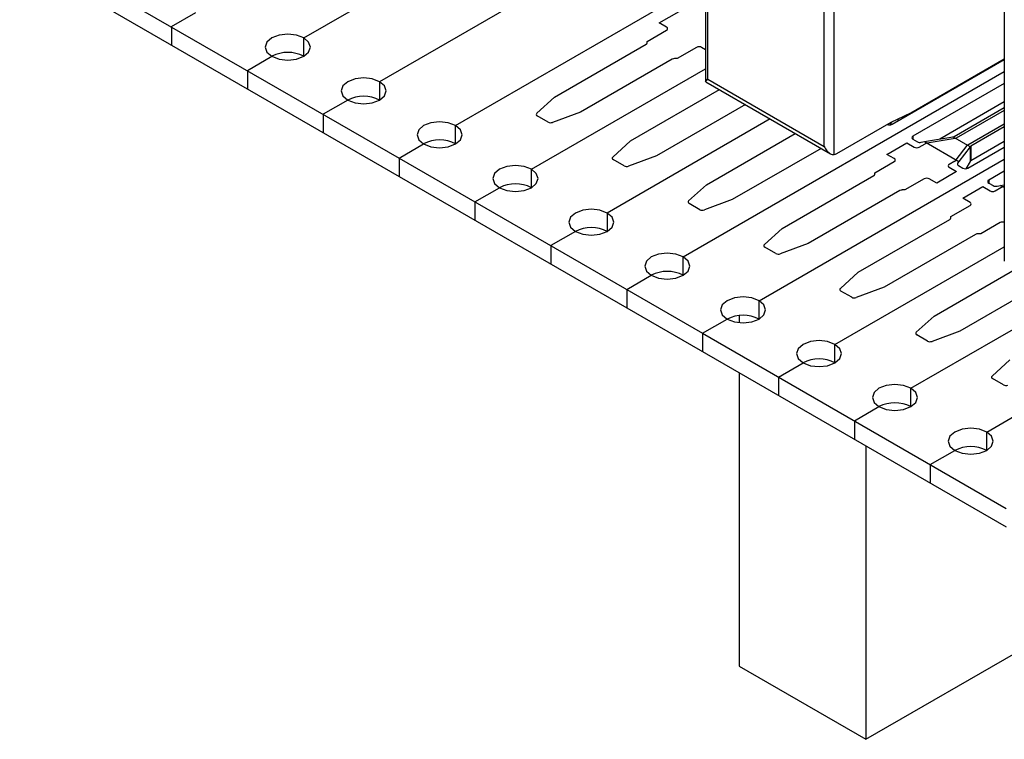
# Model space of a CAD drawing. Header units: inches. Extents: x 1880 to 2363, y -453 to -54.
# Tile 644 of 656: x 1921.69 to 1923.06, y -74 to -72.99. Entities that reach past the tile are written whole.
import ezdxf

# ---------------------------------------------------------------- set-up
doc = ezdxf.new("R2010")
doc.units = ezdxf.units.IN
doc.header["$LTSCALE"] = 0.5
doc.header["$MEASUREMENT"] = 0
doc.layers.add('APP-M-S', color=30, linetype='Continuous')
doc.layers.add('PUN-M-S3', color=8, linetype='Continuous')

msp = doc.modelspace()

# ---------------------------------------------------------------- linework, layer by layer
at = {"layer": 'APP-M-S', "linetype": 'Continuous', "lineweight": 25}
for p, q in [((1922.08271, -73.01455), (1922.6444, -72.69029)), ((1922.6444, -72.81275), (1922.18877, -73.07578)), ((1921.68567, -72.87637), (1922.216, -73.18252)), ((1921.68567, -72.90209), (1922.216, -73.20824)), ((1922.29484, -73.13701), (1922.6444, -72.93521)), ((1921.8978, -72.99883), (1921.93209, -72.97903)), ((1922.57957, -72.99369), (1922.60741, -72.97762)), ((1922.58996, -72.99968), (1922.57957, -72.99369)), ((1921.8978, -72.99883), (1921.8978, -73.02455)), ((1922.56287, -73.0194), (1922.58996, -73.00377)), ((1922.03133, -73.02045), (1922.02893, -73.02741)), ((1922.03816, -73.01455), (1922.03133, -73.02045)), ((1922.04838, -73.01061), (1922.03816, -73.01455)), ((1922.06043, -73.00922), (1922.04838, -73.01061)), ((1922.07249, -73.01061), (1922.06043, -73.00922)), ((1922.08271, -73.01455), (1922.07249, -73.01061)), ((1922.08271, -73.04026), (1922.08271, -73.01455)), ((1922.08954, -73.02045), (1922.08271, -73.01455)), ((1922.09193, -73.02741), (1922.08954, -73.02045)), ((1922.56287, -73.02142), (1922.56287, -73.0194)), ((1922.02893, -73.02741), (1922.03133, -73.03436)), ((1922.03133, -73.03436), (1922.03816, -73.04026)), ((1922.08271, -73.04026), (1922.08954, -73.03436)), ((1922.08954, -73.03436), (1922.09193, -73.02741)), ((1922.43342, -73.09735), (1922.5614, -73.02346)), ((1922.63171, -73.02787), (1922.60463, -73.04351)), ((1922.6444, -73.03111), (1922.63879, -73.02787)), ((1922.00387, -73.06006), (1922.03816, -73.04026)), ((1922.03816, -73.04026), (1922.04838, -73.04421)), ((1922.04838, -73.04421), (1922.06043, -73.04559)), ((1922.06043, -73.04559), (1922.07249, -73.04421)), ((1922.07249, -73.04421), (1922.08271, -73.04026)), ((1922.5976, -73.04435), (1922.46961, -73.11824)), ((1922.60463, -73.04351), (1922.60113, -73.04351)), ((1922.90507, -73.13538), (1923.0619, -73.04484)), ((1922.00387, -73.06006), (1922.00387, -73.08578)), ((1922.40091, -73.19824), (1922.6444, -73.05767)), ((1922.61304, -73.3207), (1923.0619, -73.06158)), ((1922.14423, -73.07578), (1922.1374, -73.08168)), ((1922.15445, -73.07184), (1922.14423, -73.07578)), ((1922.1665, -73.07045), (1922.15445, -73.07184)), ((1922.17855, -73.07184), (1922.1665, -73.07045)), ((1922.18877, -73.07578), (1922.17855, -73.07184)), ((1922.18877, -73.07578), (1922.18877, -73.10149)), ((1922.1956, -73.08168), (1922.18877, -73.07578)), ((1922.1374, -73.08168), (1922.135, -73.08864)), ((1922.135, -73.08864), (1922.1374, -73.0956)), ((1922.198, -73.08864), (1922.1956, -73.08168)), ((1922.1956, -73.0956), (1922.198, -73.08864)), ((1922.53948, -73.15858), (1922.66374, -73.08685)), ((1923.0619, -73.07831), (1922.93406, -73.15211)), ((1922.14423, -73.10149), (1922.10993, -73.12129)), ((1922.1374, -73.0956), (1922.14423, -73.10149)), ((1922.14423, -73.10149), (1922.15445, -73.10544)), ((1922.15445, -73.10544), (1922.1665, -73.10682)), ((1922.1665, -73.10682), (1922.17855, -73.10544)), ((1922.17855, -73.10544), (1922.18877, -73.10149)), ((1922.18877, -73.10149), (1922.1956, -73.0956)), ((1922.40844, -73.1199), (1922.43342, -73.09735)), ((1923.0619, -73.10403), (1922.97189, -73.15599)), ((1922.46961, -73.11824), (1922.43054, -73.13266)), ((1922.69993, -73.10774), (1922.57568, -73.17947)), ((1922.99196, -73.15236), (1923.0619, -73.11199)), ((1923.0619, -73.11607), (1922.99477, -73.15483)), ((1922.10993, -73.12129), (1922.10993, -73.14701)), ((1922.27257, -73.13168), (1922.26051, -73.13307)), ((1922.28462, -73.13307), (1922.27257, -73.13168)), ((1922.42431, -73.13227), (1922.40912, -73.1235)), ((1922.73486, -73.12791), (1922.50697, -73.25947)), ((1922.90428, -73.13222), (1922.90183, -73.13622)), ((1922.24346, -73.14291), (1922.24107, -73.14987)), ((1922.25029, -73.13701), (1922.24346, -73.14291)), ((1922.26051, -73.13307), (1922.25029, -73.13701)), ((1922.29484, -73.13701), (1922.28462, -73.13307)), ((1922.29484, -73.16273), (1922.29484, -73.13701)), ((1922.30167, -73.14291), (1922.29484, -73.13701)), ((1922.30407, -73.14987), (1922.30167, -73.14291)), ((1923.01103, -73.16422), (1923.0619, -73.13485)), ((1923.0619, -73.13893), (1923.0153, -73.16583)), ((1922.24107, -73.14987), (1922.24346, -73.15683)), ((1922.24346, -73.15683), (1922.25029, -73.16273)), ((1922.29484, -73.16273), (1922.30167, -73.15683)), ((1922.30167, -73.15683), (1922.30407, -73.14987)), ((1922.51451, -73.18113), (1922.53948, -73.15858)), ((1922.64555, -73.21981), (1922.7698, -73.14808)), ((1922.93406, -73.15211), (1922.93406, -73.15619)), ((1922.93406, -73.15619), (1922.94044, -73.15988)), ((1922.94582, -73.16052), (1922.9503, -73.15949)), ((1922.9503, -73.15949), (1922.99018, -73.15303)), ((1922.9503, -73.15949), (1922.99835, -73.18723)), ((1922.99307, -73.15541), (1922.95416, -73.16172)), ((1922.99018, -73.15303), (1922.99027, -73.15301)), ((1923.01415, -73.16686), (1922.99018, -73.15303)), ((1922.99396, -73.15521), (1922.99307, -73.15541)), ((1923.0619, -73.15934), (1923.0153, -73.18625)), ((1922.216, -73.18252), (1922.25029, -73.16273)), ((1922.25029, -73.16273), (1922.26051, -73.16667)), ((1922.26051, -73.16667), (1922.27257, -73.16805)), ((1922.27257, -73.16805), (1922.28462, -73.16667)), ((1922.28462, -73.16667), (1922.29484, -73.16273)), ((1922.80599, -73.16897), (1922.68174, -73.2407)), ((1922.89777, -73.17738), (1922.92561, -73.16131)), ((1922.92561, -73.16131), (1922.93599, -73.1673)), ((1922.94306, -73.1673), (1922.95108, -73.16268)), ((1922.95416, -73.16172), (1922.95278, -73.16203)), ((1922.9945, -73.18501), (1923.00992, -73.16513)), ((1923.01415, -73.16686), (1922.99835, -73.18723)), ((1923.00992, -73.16513), (1923.01037, -73.16468)), ((1923.01114, -73.19661), (1923.0619, -73.1673)), ((1923.01418, -73.16681), (1923.01415, -73.16686)), ((1923.01418, -73.16681), (1923.01418, -73.18723)), ((1923.0153, -73.16583), (1923.0153, -73.18625)), ((1922.216, -73.18252), (1922.64026, -73.42745)), ((1922.216, -73.18252), (1922.216, -73.20824)), ((1922.53038, -73.1935), (1922.51518, -73.18473)), ((1922.57568, -73.17947), (1922.53661, -73.19389)), ((1922.7191, -73.38193), (1923.0619, -73.18404)), ((1922.88107, -73.20309), (1922.90815, -73.18746)), ((1922.90815, -73.18337), (1922.89777, -73.17738)), ((1922.99284, -73.18678), (1922.98482, -73.19141)), ((1922.99395, -73.1858), (1922.9945, -73.18501)), ((1922.99835, -73.18723), (1922.99658, -73.18982)), ((1923.01415, -73.18728), (1923.00789, -73.19745)), ((1923.01418, -73.18723), (1923.01415, -73.18728)), ((1922.35636, -73.19824), (1922.34953, -73.20414)), ((1922.36658, -73.1943), (1922.35636, -73.19824)), ((1922.37863, -73.19291), (1922.36658, -73.1943)), ((1922.39069, -73.1943), (1922.37863, -73.19291)), ((1922.40091, -73.19824), (1922.39069, -73.1943)), ((1922.40091, -73.22396), (1922.40091, -73.19824)), ((1922.40773, -73.20414), (1922.40091, -73.19824)), ((1922.99521, -73.20149), (1922.96737, -73.21756)), ((1922.98482, -73.19549), (1922.99521, -73.20149)), ((1922.99658, -73.18982), (1922.99658, -73.19195)), ((1922.99769, -73.19292), (1923.00407, -73.19661)), ((1923.0373, -73.56562), (1923.68937, -73.18919)), ((1923.0619, -73.20078), (1923.04013, -73.21334)), ((1922.216, -73.20824), (1922.5342, -73.39193)), ((1922.34953, -73.20414), (1922.34713, -73.2111)), ((1922.34713, -73.2111), (1922.34953, -73.21806)), ((1922.41013, -73.2111), (1922.40773, -73.20414)), ((1922.40773, -73.21806), (1922.41013, -73.2111)), ((1922.75162, -73.28104), (1922.8796, -73.20715)), ((1922.88107, -73.20511), (1922.88107, -73.20309)), ((1922.94991, -73.21156), (1922.92283, -73.2272)), ((1922.96737, -73.21756), (1922.95698, -73.21156)), ((1923.04013, -73.21334), (1923.04013, -73.21742)), ((1922.32206, -73.24375), (1922.35636, -73.22396)), ((1922.34953, -73.21806), (1922.35636, -73.22396)), ((1922.35636, -73.22396), (1922.36658, -73.2279)), ((1922.36658, -73.2279), (1922.37863, -73.22928)), ((1922.37863, -73.22928), (1922.39069, -73.2279)), ((1922.39069, -73.2279), (1922.40091, -73.22396)), ((1922.40091, -73.22396), (1922.40773, -73.21806)), ((1922.62057, -73.24236), (1922.64555, -73.21981)), ((1922.91579, -73.22805), (1922.78781, -73.30193)), ((1922.92283, -73.2272), (1922.91933, -73.2272)), ((1923.00384, -73.23861), (1923.03168, -73.22254)), ((1923.03168, -73.22254), (1923.04206, -73.22853)), ((1923.04013, -73.21742), (1923.04651, -73.22111)), ((1923.04913, -73.22853), (1923.05715, -73.22391)), ((1923.05189, -73.22175), (1923.05637, -73.22072)), ((1923.05637, -73.22072), (1923.0619, -73.21983)), ((1923.0619, -73.22392), (1923.05637, -73.22072)), ((1923.06022, -73.22295), (1923.05884, -73.22326)), ((1923.0619, -73.22268), (1923.06022, -73.22295)), ((1922.68174, -73.2407), (1922.64267, -73.25512)), ((1923.01422, -73.24461), (1923.00384, -73.23861)), ((1922.32206, -73.24375), (1922.32206, -73.26947)), ((1922.47264, -73.25553), (1922.46242, -73.25947)), ((1922.4847, -73.25414), (1922.47264, -73.25553)), ((1922.49675, -73.25553), (1922.4847, -73.25414)), ((1922.50697, -73.25947), (1922.49675, -73.25553)), ((1922.63644, -73.25473), (1922.62125, -73.24596)), ((1922.98713, -73.26432), (1923.01422, -73.24869)), ((1922.4556, -73.26537), (1922.4532, -73.27233)), ((1922.46242, -73.25947), (1922.4556, -73.26537)), ((1922.50697, -73.25947), (1922.50697, -73.28519)), ((1922.5138, -73.26537), (1922.50697, -73.25947)), ((1922.5162, -73.27233), (1922.5138, -73.26537)), ((1922.85768, -73.34227), (1922.98567, -73.26838)), ((1922.98713, -73.26634), (1922.98713, -73.26432)), ((1922.4532, -73.27233), (1922.4556, -73.27929)), ((1922.4556, -73.27929), (1922.46242, -73.28519)), ((1922.50697, -73.28519), (1922.5138, -73.27929)), ((1922.5138, -73.27929), (1922.5162, -73.27233)), ((1922.72664, -73.30359), (1922.75162, -73.28104)), ((1923.05598, -73.27279), (1923.02889, -73.28843)), ((1922.46242, -73.28519), (1922.42813, -73.30498)), ((1922.46242, -73.28519), (1922.47264, -73.28913)), ((1922.47264, -73.28913), (1922.4847, -73.29051)), ((1922.4847, -73.29051), (1922.49675, -73.28913)), ((1922.49675, -73.28913), (1922.50697, -73.28519)), ((1923.02186, -73.28928), (1922.89387, -73.36316)), ((1923.02889, -73.28843), (1923.02539, -73.28843)), ((1922.42813, -73.30498), (1922.42813, -73.3307)), ((1922.74251, -73.31596), (1922.72732, -73.30719)), ((1922.78781, -73.30193), (1922.74874, -73.31635)), ((1922.82517, -73.44316), (1923.0619, -73.3065)), ((1922.56849, -73.3207), (1922.56166, -73.3266)), ((1922.57871, -73.31676), (1922.56849, -73.3207)), ((1922.59076, -73.31537), (1922.57871, -73.31676)), ((1922.60282, -73.31676), (1922.59076, -73.31537)), ((1922.61304, -73.3207), (1922.60282, -73.31676)), ((1922.61304, -73.34642), (1922.61304, -73.3207)), ((1922.61987, -73.3266), (1922.61304, -73.3207)), ((1922.56166, -73.3266), (1922.55926, -73.33356)), ((1922.55926, -73.33356), (1922.56166, -73.34052)), ((1922.62226, -73.33356), (1922.61987, -73.3266)), ((1922.61987, -73.34052), (1922.62226, -73.33356)), ((1922.96375, -73.4035), (1923.07916, -73.33687)), ((1922.5342, -73.36621), (1922.56849, -73.34642)), ((1922.56166, -73.34052), (1922.56849, -73.34642)), ((1922.56849, -73.34642), (1922.57871, -73.35036)), ((1922.57871, -73.35036), (1922.59076, -73.35174)), ((1922.59076, -73.35174), (1922.60282, -73.35036)), ((1922.60282, -73.35036), (1922.61304, -73.34642)), ((1922.61304, -73.34642), (1922.61987, -73.34052)), ((1922.83271, -73.36482), (1922.85768, -73.34227)), ((1922.5342, -73.36621), (1922.5342, -73.39193)), ((1922.89387, -73.36316), (1922.85481, -73.37758)), ((1923.11535, -73.35777), (1922.99994, -73.42439)), ((1922.68478, -73.37799), (1922.67456, -73.38193)), ((1922.69683, -73.3766), (1922.68478, -73.37799)), ((1922.70888, -73.37799), (1922.69683, -73.3766)), ((1922.7191, -73.38193), (1922.70888, -73.37799)), ((1922.84858, -73.37719), (1922.83338, -73.36842)), ((1922.93124, -73.50439), (1923.15029, -73.37794)), ((1922.5342, -73.39193), (1923.06453, -73.69809)), ((1922.66773, -73.38783), (1922.66533, -73.39479)), ((1922.67456, -73.38193), (1922.66773, -73.38783)), ((1922.7191, -73.40765), (1922.7191, -73.38193)), ((1922.72593, -73.38783), (1922.7191, -73.38193)), ((1922.72833, -73.39479), (1922.72593, -73.38783)), ((1922.64026, -73.42745), (1922.67456, -73.40765)), ((1922.66533, -73.39479), (1922.66773, -73.40175)), ((1922.66773, -73.40175), (1922.67456, -73.40765)), ((1922.67456, -73.40765), (1922.68478, -73.41159)), ((1922.70888, -73.41159), (1922.7191, -73.40765)), ((1922.7191, -73.40765), (1922.72593, -73.40175)), ((1922.72593, -73.40175), (1922.72833, -73.39479)), ((1922.93877, -73.42605), (1922.96375, -73.4035)), ((1922.68478, -73.41159), (1922.69683, -73.41297)), ((1922.69683, -73.41297), (1922.70888, -73.41159)), ((1922.64026, -73.42745), (1923.06453, -73.67237)), ((1922.64026, -73.42745), (1922.64026, -73.45316)), ((1922.95464, -73.43842), (1922.93945, -73.42965)), ((1922.99994, -73.42439), (1922.96087, -73.43881)), ((1922.77379, -73.44906), (1922.7714, -73.45602)), ((1922.78062, -73.44316), (1922.77379, -73.44906)), ((1922.79084, -73.43922), (1922.78062, -73.44316)), ((1922.8029, -73.43784), (1922.79084, -73.43922)), ((1922.81495, -73.43922), (1922.8029, -73.43784)), ((1922.82517, -73.44316), (1922.81495, -73.43922)), ((1922.82517, -73.46888), (1922.82517, -73.44316)), ((1922.832, -73.44906), (1922.82517, -73.44316)), ((1922.8344, -73.45602), (1922.832, -73.44906)), ((1922.7714, -73.45602), (1922.77379, -73.46298)), ((1922.77379, -73.46298), (1922.78062, -73.46888)), ((1922.82517, -73.46888), (1922.832, -73.46298)), ((1922.832, -73.46298), (1922.8344, -73.45602)), ((1922.74633, -73.48868), (1922.78062, -73.46888)), ((1922.78062, -73.46888), (1922.79084, -73.47282)), ((1922.79084, -73.47282), (1922.8029, -73.4742)), ((1922.8029, -73.4742), (1922.81495, -73.47282)), ((1922.81495, -73.47282), (1922.82517, -73.46888)), ((1923.04484, -73.48728), (1923.06981, -73.46473)), ((1922.74633, -73.48868), (1922.74633, -73.51439)), ((1922.88669, -73.50439), (1922.87986, -73.51029)), ((1922.89691, -73.50045), (1922.88669, -73.50439)), ((1922.90896, -73.49907), (1922.89691, -73.50045)), ((1922.92102, -73.50045), (1922.90896, -73.49907)), ((1922.93124, -73.50439), (1922.92102, -73.50045)), ((1922.93124, -73.53011), (1922.93124, -73.50439)), ((1922.93806, -73.51029), (1922.93124, -73.50439)), ((1923.06071, -73.49965), (1923.04551, -73.49088)), ((1922.87986, -73.51029), (1922.87746, -73.51725)), ((1922.87746, -73.51725), (1922.87986, -73.52421)), ((1922.94046, -73.51725), (1922.93806, -73.51029)), ((1922.93806, -73.52421), (1922.94046, -73.51725)), ((1922.85239, -73.54991), (1922.88669, -73.53011)), ((1922.87986, -73.52421), (1922.88669, -73.53011)), ((1922.88669, -73.53011), (1922.89691, -73.53405)), ((1922.92102, -73.53405), (1922.93124, -73.53011)), ((1922.93124, -73.53011), (1922.93806, -73.52421)), ((1922.89691, -73.53405), (1922.90896, -73.53544)), ((1922.90896, -73.53544), (1922.92102, -73.53405)), ((1922.85239, -73.54991), (1922.85239, -73.57562)), ((1922.98593, -73.57152), (1922.98353, -73.57848)), ((1922.99275, -73.56562), (1922.98593, -73.57152)), ((1923.00297, -73.56168), (1922.99275, -73.56562)), ((1923.01503, -73.5603), (1923.00297, -73.56168)), ((1923.02708, -73.56168), (1923.01503, -73.5603)), ((1923.0373, -73.56562), (1923.02708, -73.56168)), ((1923.0373, -73.59134), (1923.0373, -73.56562)), ((1923.04413, -73.57152), (1923.0373, -73.56562)), ((1923.04653, -73.57848), (1923.04413, -73.57152)), ((1922.98353, -73.57848), (1922.98593, -73.58544)), ((1922.98593, -73.58544), (1922.99275, -73.59134)), ((1923.0373, -73.59134), (1923.04413, -73.58544)), ((1923.04413, -73.58544), (1923.04653, -73.57848)), ((1922.95846, -73.61114), (1922.99275, -73.59134)), ((1922.99275, -73.59134), (1923.00297, -73.59528)), ((1923.00297, -73.59528), (1923.01503, -73.59667)), ((1923.01503, -73.59667), (1923.02708, -73.59528)), ((1923.02708, -73.59528), (1923.0373, -73.59134)), ((1922.95846, -73.61114), (1922.95846, -73.63686))]:
    msp.add_line(p, q, dxfattribs=at)
for centre, radius, start, end in [((1922.58918, -73.00172), 0.00218, 290.78342, 69.21658), ((1922.56037, -73.02117), 0.00251, 294.37466, 354.3052), ((1922.06043, -73.08325), 0.04842, 62.60967, 117.39033), ((1922.63525, -73.0347), 0.00769, 62.60967, 117.39033), ((1922.60099, -73.05072), 0.00721, 88.8559, 118.04024), ((1922.1665, -73.14448), 0.04842, 62.60975, 117.38901), ((1922.4098, -73.1215), 0.00211, 130.36181, 250.96547), ((1922.42788, -73.12529), 0.00783, 242.93355, 289.88509), ((1922.90152, -73.12846), 0.00777, 246.11744, 297.19755), ((1922.27257, -73.20571), 0.04842, 62.60975, 117.38901), ((1922.93484, -73.15415), 0.00218, 110.78342, 249.21658), ((1922.944, -73.15295), 0.00779, 242.83408, 283.53798), ((1922.98896, -73.147), 0.00614, 282.28981, 299.25268), ((1922.99206, -73.15009), 0.00546, 290.38462, 299.7681), ((1922.93953, -73.16048), 0.00769, 242.60967, 297.39033), ((1922.95408, -73.16803), 0.00614, 102.28981, 119.25268), ((1923.01301, -73.16769), 0.004, 119.68452, 131.2325), ((1923.01692, -73.1688), 0.00338, 118.64416, 143.96377), ((1922.51587, -73.18274), 0.00211, 130.36181, 250.96547), ((1922.90738, -73.18542), 0.00218, 290.78342, 69.21658), ((1922.99122, -73.18382), 0.00338, 298.64416, 323.96377), ((1923.01692, -73.18921), 0.00338, 118.64416, 143.96377), ((1922.53394, -73.18652), 0.00783, 242.93355, 289.88509), ((1922.9856, -73.19345), 0.00218, 110.78342, 249.21658), ((1922.9984, -73.19092), 0.00213, 149.05331, 250.39706), ((1923.0076, -73.18978), 0.00769, 242.60967, 297.39033), ((1922.87857, -73.20486), 0.00251, 294.37466, 354.3052), ((1922.95345, -73.21839), 0.00769, 62.60967, 117.39033), ((1923.0409, -73.21538), 0.00218, 110.78342, 249.21658), ((1922.37863, -73.26695), 0.04842, 62.60975, 117.38901), ((1922.91918, -73.23441), 0.00721, 88.8559, 118.04024), ((1923.04559, -73.22171), 0.00769, 242.60967, 297.39033), ((1923.05006, -73.21418), 0.00779, 242.83408, 283.53798), ((1923.06015, -73.22926), 0.00614, 102.28981, 119.25268), ((1922.62194, -73.24397), 0.00211, 130.36181, 250.96547), ((1922.64001, -73.24775), 0.00783, 242.93355, 289.88509), ((1923.01345, -73.24665), 0.00218, 290.78342, 69.21658), ((1922.98463, -73.26609), 0.00251, 294.37466, 354.3052), ((1922.4847, -73.32818), 0.04842, 62.60975, 117.38901), ((1923.05954, -73.27968), 0.00775, 72.25293, 117.31969), ((1923.05955, -73.27981), 0.00787, 72.60998, 116.96264), ((1923.02525, -73.29564), 0.00721, 88.8559, 118.04024), ((1922.728, -73.3052), 0.00211, 130.36181, 250.96547), ((1922.74608, -73.30898), 0.00783, 242.93355, 289.88509), ((1922.59076, -73.38941), 0.04842, 62.60975, 117.38901), ((1922.83407, -73.36643), 0.00211, 130.36181, 250.96547), ((1922.85214, -73.37021), 0.00783, 242.93355, 289.88509), ((1922.69683, -73.45064), 0.04842, 62.60975, 117.38901), ((1922.94014, -73.42766), 0.00211, 130.36181, 250.96547), ((1922.95821, -73.43145), 0.00783, 242.93355, 289.88509), ((1922.8029, -73.51187), 0.04842, 62.60975, 117.38901), ((1923.0462, -73.48889), 0.00211, 130.36181, 250.96547), ((1923.06427, -73.49268), 0.00783, 242.93355, 289.88509), ((1922.90896, -73.5731), 0.04842, 62.60975, 117.38901), ((1923.01503, -73.63433), 0.04842, 62.60975, 117.38901)]:
    msp.add_arc(centre, radius, start, end, dxfattribs=at)
at = {"layer": 'PUN-M-S3', "linetype": 'Continuous', "lineweight": 25}
for p, q in [((1922.6444, -71.44453), (1922.6444, -73.07541)), ((1922.64733, -73.07231), (1922.64733, -71.44861)), ((1922.80997, -73.16619), (1922.80997, -71.5425)), ((1922.82411, -73.17774), (1922.82411, -71.5425)), ((1923.0619, -71.69455), (1923.0619, -73.32691)), ((1922.93146, -73.11912), (1923.0619, -73.04382)), ((1922.64464, -73.07583), (1922.81887, -73.17641)), ((1922.64733, -73.07231), (1922.80997, -73.16619)), ((1922.90362, -73.13254), (1922.93146, -73.11912)), ((1922.82764, -73.1764), (1922.90362, -73.13254)), ((1922.91466, -73.12984), (1922.91219, -73.12841)), ((1922.69148, -73.40259), (1922.69148, -73.41271)), ((1922.69148, -73.48273), (1922.69148, -73.89316)), ((1922.86826, -73.58479), (1922.86826, -73.99521)), ((1922.86826, -73.99521), (1923.11575, -73.85234)), ((1922.69148, -73.89316), (1922.86826, -73.99521))]:
    msp.add_line(p, q, dxfattribs=at)
msp.add_arc((1922.82213, -73.16718), 0.01074, 280.62981, 300.89981, dxfattribs=at)
for points, knots in [([(1922.64468, -73.07575), (1922.64461, -73.07573), (1922.64403, -73.07563), (1922.6448, -73.0746), (1922.64621, -73.07324), (1922.64731, -73.07233), (1922.64733, -73.07231)], [0, 0, 0, 0, 0.06500655, 0.48634723, 0.98928393, 1, 1, 1, 1]), ([(1922.80997, -73.16619), (1922.80999, -73.16624), (1922.81109, -73.16842), (1922.81358, -73.17217), (1922.8177, -73.1759), (1922.82137, -73.17777), (1922.82326, -73.17775), (1922.82411, -73.17774)], [0, 0, 0, 0, 0.0072155, 0.3458618, 0.6295664, 0.833529, 1, 1, 1, 1])]:
    msp.add_open_spline(points, degree=3, knots=knots, dxfattribs=at)

doc.saveas('drawing.dxf')
